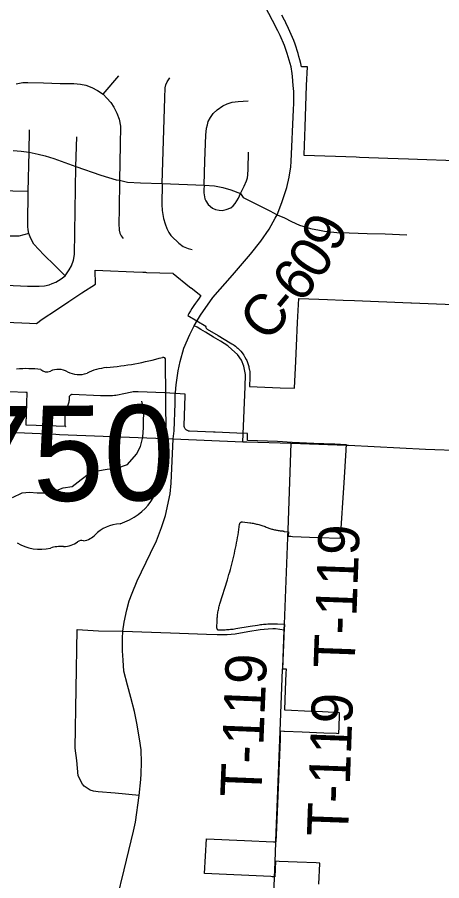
# Model space of a CAD drawing. Extents: x 114843 to 284848, y 317643 to 566895.
# Drawn here: x 179255 to 182355, y 455216 to 461526 of the extents above; entities that cross this region are included whole.
import ezdxf

# ---------------------------------------------------------------- set-up
doc = ezdxf.new("R2010")
doc.units = 0
for name, color, linetype in [('GM_X_Corporation', 7, 'Continuous'), ('GM_X_County_Road', 7, 'Continuous'), ('GM_X_County_Road_Text', 7, 'Continuous'), ('GM_X_Minor_River', 7, 'Continuous'), ('GM_X_State_Location', 7, 'Continuous'), ('GM_X_State_Route', 7, 'Continuous'), ('GM_X_State_Shield', 7, 'Continuous'), ('GM_X_Township_Road', 7, 'Continuous'), ('GM_X_Township_Road_Text', 7, 'Continuous')]:
    doc.layers.add(name, color=color, linetype=linetype)

msp = doc.modelspace()

# ---------------------------------------------------------------- linework, layer by layer
at = {"layer": 'GM_X_Corporation'}
for points in [[(183277.2, 460447), (182176.9, 460486.9), (182111.1, 460489.3), (181960.7, 460494.6), (181753.2, 460501.9), (181729.7, 460502.8), (181349.1, 460515.8), (181349.3, 460519.7), (181357, 460723.7), (181368.3, 461026.1), (181373.5, 461162.2), (181330.1, 461163.5), (181324.9, 461187.3), (181318.4, 461214.5), (181312.3, 461237.7), (181305.8, 461260.8), (181298.8, 461283.7), (181291.5, 461306.5), (181283.7, 461329.2), (181274, 461355.4), (181265.3, 461377.7), (181256.2, 461399.9), (181246.6, 461421.8), (181236.6, 461443.6), (181226.2, 461465.2), (181217.1, 461483.4), (181215.5, 461486.6), (181206.2, 461504.3), (181187.2, 461539.7)], [(179173, 459297.2), (179344.4, 459290.6), (179394.9, 459288.1), (179437.9, 459320.1), (179541.4, 459388.2), (179632.4, 459448), (179727.7, 459510.7), (179826.8, 459574.7), (179824.9, 459678.4), (179880.1, 459675.8), (180107, 459665.3), (180173.3, 459662.2), (180191.9, 459661.6), (180199.1, 459661.3), (180297, 459658.1), (180390.5, 459654.9), (180392.8, 459653.1), (180513.8, 459556), (180522.3, 459549.3), (180524.7, 459547.5), (180596.3, 459491.2), (180583.9, 459473.1), (180570.5, 459455.1), (180557.5, 459436.9), (180544.9, 459418.5), (180530.9, 459397.3), (180520.6, 459381), (180508.1, 459360.8), (180499.6, 459346.2), (180631.3, 459268.2), (180631, 459266.3), (180630.9, 459265.7), (180631.1, 459261.2), (180632, 459257.8), (180633.4, 459254.5), (180634.8, 459252.4), (180636.7, 459250.1), (180638.9, 459248.1), (180641, 459246.8), (180722.3, 459198.8), (180809.7, 459147.3), (180822.4, 459139.7), (180830.9, 459134.2), (180839.6, 459128.1), (180848, 459121.7), (180858.1, 459113.4), (180865.5, 459106.7), (180867.6, 459104.8), (180869, 459105), (180878.2, 459095.7), (180886.9, 459085.9), (180896.4, 459074.2), (180902.3, 459066.1), (180909.1, 459056.2), (180917.5, 459042.5), (180926.3, 459025.7), (180930.5, 459016.6), (180935.9, 459003.7), (180941.1, 458988.6), (180943.4, 458981.2), (180945.6, 458972.6), (180947.2, 458966.7), (180949.6, 458955), (180950.8, 458948.1), (180952.7, 458934.3), (180953.3, 458927.4), (180953.9, 458919.5), (180954.2, 458912.7), (180954.2, 458911.5), (180954.1, 458893.6), (180951, 458830), (180950.8, 458826.2), (181173.8, 458817.7), (181280.4, 458813.9), (181289.5, 459012.1), (181294.7, 459124.7), (181302.5, 459295.5), (181310.5, 459471.5), (181456.5, 459465.6), (181520.1, 459463), (181636, 459458.4), (181717.4, 459455.2), (182129.2, 459438.8), (182133.7, 459438.6), (182561.7, 459421.4)], [(181458.4, 455190.9), (181464.3, 455340.6), (181464.4, 455344.1), (181438.1, 455345.2), (181300.2, 455350.8), (181166.9, 455356.3), (181140.1, 455357.4), (181136.9, 455244.3), (181116.9, 455245.1), (181106, 455245.6), (180623.2, 455267.3), (180636.5, 455521.5), (180915, 455509), (181127, 455499.5), (181134.1, 455499.2), (181145.7, 455498.7), (181149.9, 455602.1), (181176.4, 456253.4), (181177.8, 456310.7), (181202.7, 456309.7), (181206.2, 456309.5), (181336.2, 456303.9), (181492.7, 456297), (181585.8, 456293), (181602.7, 456292.3), (181604.7, 456342.8), (181607.7, 456422.8), (181608.6, 456443.7), (181483.3, 456449.5), (181402.4, 456453.2), (181208.5, 456462.1), (181214.4, 456611.7), (181219.2, 456733.5), (181220.2, 456760.6), (181213.9, 456760.8), (181195.1, 456761.6), (181204.3, 457003.2), (181204.8, 457016.4), (181207.8, 457088.7), (181156.2, 457091.2), (181154.4, 457090.9), (181152.5, 457090.7), (181149.4, 457090.6), (181141.4, 457090.8), (181133.4, 457090.9), (181125.3, 457090.9), (181115, 457090.8), (181104.7, 457090.6), (181094.4, 457090.2), (181083.7, 457089.6), (181073.1, 457088.9), (181062.6, 457088), (181052.1, 457087), (181041.6, 457085.9), (181031.1, 457084.5), (181020.7, 457083.1), (181010.3, 457081.4), (180955, 457072.4), (180850.4, 457055.4), (180840.8, 457053.9), (180831.3, 457052.6), (180821.7, 457051.4), (180812.1, 457050.3), (180802.5, 457049.4), (180792.8, 457048.6), (180783.2, 457048), (180773.5, 457047.5), (180763.9, 457047.1), (180754.2, 457046.9), (180744.5, 457046.9), (180734.9, 457046.9), (180733.3, 457047), (180728, 457047.1), (180723.9, 457047.2), (180720.1, 457047.3), (180718.8, 457049.1), (180717.5, 457051), (180716.4, 457052.9), (180715.4, 457054.9), (180714.6, 457057), (180713.9, 457059.1), (180713.3, 457061.3), (180712.9, 457063.5), (180712.4, 457067.9), (180712.4, 457070.2), (180713.7, 457110.2), (180714.1, 457118.9), (180714.6, 457127.5), (180715.2, 457136.2), (180716.1, 457144.8), (180717, 457153.4), (180718.2, 457162), (180719.4, 457170.6), (180720.9, 457179.2), (180722.4, 457187.7), (180724.2, 457196.2), (180726.1, 457204.7), (180728.1, 457213.1), (180730.3, 457221.5), (180732.6, 457229.9), (180735.1, 457238.2), (180789.6, 457414.9), (180795.4, 457433.9), (180801, 457452.9), (180806.5, 457471.9), (180811.8, 457491), (180817, 457510.2), (180822, 457529.4), (180826.8, 457548.6), (180831.6, 457567.8), (180836.1, 457587.1), (180840.5, 457606.5), (180844.8, 457625.8), (180848.9, 457645.2), (180852.8, 457664.7), (180856.6, 457684.1), (180860.3, 457703.6), (180863.8, 457723.1), (180867.1, 457742.7), (180870.3, 457762.2), (180873.3, 457781.8), (180876.2, 457801.5), (180878.9, 457821.1), (180879.2, 457822.8), (180879.6, 457824.4), (180880.2, 457826), (180880.9, 457827.5), (180881.8, 457829), (180882.7, 457830.4), (180883.8, 457831.7), (180885, 457832.9), (180886.3, 457834), (180887.7, 457834.9), (180889.2, 457835.8), (180890.7, 457836.5), (180892.3, 457837.1), (180893.9, 457837.5), (180895.6, 457837.8), (180897.3, 457838), (180899, 457838), (180900.6, 457837.8), (180952.7, 457831.3), (180961.1, 457830.2), (180969.4, 457828.9), (180977.7, 457827.5), (180986, 457825.9), (180994.2, 457824.2), (181002.2, 457822.4), (181010.1, 457820.5), (181018, 457818.5), (181025.9, 457816.3), (181033.7, 457813.9), (181041.5, 457811.5), (181049.3, 457808.9), (181057, 457806.2), (181064.6, 457803.3), (181072.2, 457800.3), (181079.8, 457797.2), (181086.3, 457794.6), (181092.9, 457792.1), (181099.5, 457789.7), (181106.1, 457787.5), (181112.9, 457785.4), (181119.6, 457783.5), (181126.4, 457781.7), (181133.3, 457780.1), (181140.1, 457778.7), (181147, 457777.3), (181154, 457776.2), (181160.9, 457775.2), (181167.9, 457774.3), (181174.9, 457773.6), (181181.9, 457773.1), (181188.9, 457772.7), (181191.1, 457772.6), (181193.3, 457772.2), (181195.5, 457771.8), (181197.6, 457771.2), (181199.7, 457770.5), (181201.8, 457769.6), (181203.8, 457768.6), (181205.7, 457767.5), (181235.8, 457765.8), (181234.5, 457733.4), (181252.3, 457732.8), (181264.4, 457732.3), (181451.9, 457724.5), (181614.7, 457717.8), (181641.6, 458123.8), (181657.3, 458361.9), (181658, 458371.8), (181659.7, 458398.4), (181659.9, 458401.8), (181575.1, 458404.9), (181492.9, 458408), (181473.2, 458408.7), (181263.3, 458418.7), (181156.2, 458424.8), (180935.4, 458433.5), (180935.5, 458437.3), (180936.5, 458463.3), (180937.2, 458481), (180937.4, 458484.1), (180937.2, 458484.1), (180858.6, 458487.3), (180699.8, 458493.6), (180688.8, 458494.1), (180513.5, 458501.2), (180510.5, 458501.4), (180506.5, 458502), (180502.6, 458503), (180498.8, 458504.5), (180493.6, 458507.2), (180491.8, 458508.3), (180489.4, 458510.1), (180487.2, 458512.1), (180484.4, 458514.9), (180481.4, 458518.9), (180478.8, 458523.2), (180476.5, 458528.6), (180475.1, 458534.4), (180474.7, 458537.3), (180474.7, 458542), (180481.1, 458758.8), (180481.7, 458771.1), (180331.8, 458780.7), (180137, 458788.8), (180124.8, 458789), (180116.7, 458788.8), (180108.6, 458788.3), (180100.5, 458787.5), (180092.5, 458786.4), (180080.1, 458784.2), (180045.1, 458777), (179974.6, 458762.4), (179965.3, 458760.9), (179951.3, 458759.1), (179937.1, 458758.1), (179923, 458757.9), (179913.5, 458758.1), (179863.4, 458760.2), (179657.2, 458768.9), (179653.5, 458768.5), (179651, 458768), (179648.6, 458767.2), (179645.3, 458765.5), (179643.2, 458764.1), (179641.3, 458762.5), (179638.8, 458759.8), (179636.7, 458756.6), (179635.2, 458753.2), (179634.4, 458750.8), (179633.8, 458747.1), (179633.5, 458734.2), (179633, 458727.3), (179632.1, 458720.3), (179630.7, 458713.4), (179628.8, 458706.6), (179607.1, 458638), (179605, 458629.6), (179603.9, 458622.8), (179603.1, 458612.5), (179602.1, 458577.6), (179601.4, 458551.5), (179601.5, 458549.4), (179602, 458546.3), (179602.6, 458544.3), (179603.4, 458542.3), (179604.4, 458540.4), (179605.6, 458538.7), (179607, 458537.1), (179608.5, 458535.6), (179610.8, 458533.8), (179540.1, 458536.4), (179320.2, 458544.4), (179320.4, 458549.4), (179326.6, 458782.8), (179316.6, 458783.3), (179076.5, 458793.4)]]:
    msp.add_lwpolyline(points, dxfattribs=at)
at = {"layer": 'GM_X_County_Road'}
msp.add_line((180409.7, 458782.3), (180416.6, 458838.8), dxfattribs=at)
for points in [[(181152.7, 460082.2), (181188.2, 460171.5), (181223.3, 460281.4), (181240.1, 460356.5), (181251.7, 460432.5), (181255.5, 460470.8), (181271.2, 460852.7), (181273.8, 460896.4), (181274.9, 460940.1), (181274.5, 460983.9), (181272, 461005.8), (181270.8, 461027.7), (181265, 461093.1), (181262.3, 461114.8), (181254.7, 461162.9), (181226.3, 461260.3), (181205.6, 461318.7), (181174.5, 461392.4), (181158, 461426.6), (181118.6, 461500.9), (180932.9, 461857.6)], [(180571.5, 459312.2), (180592.8, 459348.8), (180684, 459478.1), (180827.3, 459641.5), (180957.4, 459794.5), (181033.3, 459889.6), (181093.5, 459976.6), (181138.3, 460057.2), (181152.7, 460082.2)], [(180416.6, 458838.8), (180429, 458940.7), (180443.9, 459009.2), (180471.9, 459108.6), (180515.4, 459207.4), (180548, 459271.4), (180571.5, 459312.2)], [(180394.5, 458444.2), (180400.5, 458504.4), (180409, 458703.6), (180409, 458776.6), (180409.7, 458782.3)], [(180027.3, 456827.8), (180023.6, 456896.4), (180023.6, 456986.6), (180026.8, 457038.6), (180035.7, 457104.6), (180054.4, 457194.6), (180073.2, 457260.4), (180093.5, 457318.2), (180130.9, 457407.1), (180228.8, 457609.3), (180272.7, 457700.1), (180309.1, 457795.9), (180337.6, 457883.9), (180370.6, 458041.8), (180379.3, 458120.7), (180394.5, 458444.2)], [(180159.4, 455997), (180162.2, 456078.8), (180159.9, 456170.9), (180147.3, 456252.6), (180127.8, 456366.6), (180110.1, 456451.7), (180083.8, 456555.5), (180059.3, 456645.6), (180033.9, 456747.7), (180027.3, 456827.8)], [(180103.4, 455578.7), (180119.1, 455644.3), (180146.1, 455839.1), (180158, 455956.1), (180159.4, 455997)], [(179954.8, 454917.1), (179955.9, 454927.6), (179984.8, 455086.5), (180035.6, 455295.8), (180103.4, 455578.7)]]:
    msp.add_lwpolyline(points, dxfattribs=at)
at = {"layer": 'GM_X_Minor_River'}
msp.add_lwpolyline([(179220.1, 458014.9), (179291.7, 458051.4), (179345.7, 458055.8), (179399.7, 458050.2), (179459.6, 458050.6), (179521.5, 458059), (179589.2, 458087.5), (179655.1, 458096), (179720.7, 458148.5), (179782.3, 458193), (179840.1, 458211.4), (179911.9, 458223.9), (179981.8, 458230.4), (180059.5, 458257), (180124.9, 458333.6), (180154.5, 458387.9), (180171.9, 458456.1), (180177.4, 458528.2), (180176.9, 458590.3), (180182.5, 458642.5), (180163.9, 458720.5)], dxfattribs=at)
at = {"layer": 'GM_X_State_Route'}
for p, q in [((179563.2, 458477.3), (180394.5, 458444.2)), ((180394.5, 458444.2), (180903.5, 458423.9))]:
    msp.add_line(p, q, dxfattribs=at)
for points in [[(176320.8, 458563.2), (176398, 458584.8), (176504.7, 458591.2), (176681.9, 458584), (176895.6, 458574.3), (178188.7, 458533.3), (178323.9, 458526), (178788.3, 458509.8), (179537.2, 458478.3), (179563.2, 458477.3)], [(180903.5, 458423.9), (180931.6, 458423.3), (181256, 458412.2), (181657.4, 458398.6), (181672.9, 458397.8)], [(181672.9, 458397.8), (182236.1, 458368.5), (183336.9, 458331.2), (183639, 458318.8), (183659.8, 458317.9), (184182.5, 458293), (184591.2, 458285.5), (184677.6, 458283.9), (184940.7, 458269.6)]]:
    msp.add_lwpolyline(points, dxfattribs=at)
at = {"layer": 'GM_X_State_Shield'}
for p, q in [((180342.3, 458470.1), (180338.3, 459022.8)), ((180342.1, 458470.2), (180342.3, 458470.1))]:
    msp.add_line(p, q, dxfattribs=at)
for centre, major_axis, ratio, start_param, end_param in [((179708.2, 460432.7), (1845.4, 13.3), 0.800001, 4.814396, 5.04237), ((180319, 459025), (19.4, 0.1), 0.8, 6.141152, 7.989035), ((179315.6, 458396), (702, 5.1), 0.8, 1.404758, 1.657858), ((179470.7, 458979.9), (56.4, 0.4), 0.8, 3.836095, 5.185415), ((179554.4, 458858.4), (117.3, 0.8), 0.8, 0.950623, 2.079405), ((179704.6, 459027), (141.1, 1), 0.8, 4.081561, 5.145723), ((179956.3, 458671.1), (371.3, 2.7), 0.8, 1.699011, 2.107814), ((180338.1, 458429.5), (30, 0.2), 0.8, 1.883978, 3.671073), ((180321.6, 458467.8), (20.7, 0.1), 0.8, 5.05454, 6.418171), ((180147.9, 458358.2), (180, 1.3), 0.8, 5.934695, 6.695948), ((180413.4, 458239.3), (130.9, 0.9), 0.8, 2.387724, 3.262537), ((179828, 458164.7), (461.6, 3.3), 0.8, 5.101753, 6.440018), ((180026.5, 457622.9), (252.8, 1.8), 0.8, 1.647645, 2.488433), ((179704.8, 457814.8), (149.1, 1.1), 0.8, 4.937069, 5.64225), ((179421.8, 457849), (264.6, 1.9), 0.8, 4.026481, 4.996735), ((179594.5, 457771.1), (141, 1), 0.8, 4.691044, 5.507374), ((179722.8, 457669.7), (39.7, 0.3), 0.8, 1.147584, 2.315152), ((179577.3, 457484.7), (217.4, 1.6), 0.8, 1.495662, 1.94098)]:
    msp.add_ellipse(centre, major_axis=major_axis, ratio=ratio, start_param=start_param, end_param=end_param, dxfattribs=at)
at = {"layer": 'GM_X_Township_Road'}
for p, q in [((179881.4, 460963.6), (179997.3, 461097.6)), ((179342.1, 460540.6), (179343.7, 460702)), ((179683.5, 460435.4), (179689.1, 460652.2)), ((179334, 460251.8), (179016.4, 460258.2)), ((181233.7, 457777.8), (181256, 458412.2)), ((181205.6, 457091.5), (181231.8, 457724.9)), ((181143.7, 455506), (181172.9, 456244.2)), ((181134.5, 455240.6), (181136, 455294.7))]:
    msp.add_line(p, q, dxfattribs=at)
for points in [[(180313.6, 460310.2), (180333, 460936.6), (180335.4, 461010.1), (180340.8, 461030.8), (180349.3, 461053.9), (180368.2, 461083.5)], [(179246.3, 461039.3), (179294.9, 461047.7), (179333.1, 461048.7), (179445.8, 461046.6), (179568.1, 461042.3), (179667.7, 461041.3), (179717.1, 461037.1), (179755.6, 461028.2), (179799.6, 461011.2), (179841.8, 460989.5), (179881.4, 460963.6), (179909.8, 460935.2), (179938.4, 460902.5), (179961.5, 460868.8), (179982, 460824.2), (180000.5, 460780.5), (180008.3, 460729.3), (180006.5, 460593.1), (180002.5, 460333.9)], [(180619.2, 460299.1), (180625.8, 460475.4), (180632.9, 460664.3), (180636.8, 460714.5), (180643.1, 460739.1), (180649.3, 460762.7), (180666.1, 460792.6), (180686.2, 460821.6), (180714.8, 460848.5), (180757.3, 460878.7), (180787.1, 460892.7), (180824.3, 460904.8), (180868, 460910.4), (180941.7, 460914.1)], [(179224.8, 460551), (179284.7, 460546.2), (179342.1, 460540.6), (179407.1, 460524.8), (179459.9, 460513.4), (179521.2, 460492.8), (179683.5, 460435.4), (179865.1, 460372.1), (179976.7, 460337.8), (180002.5, 460333.9), (180060.3, 460321.6), (180156, 460314.9), (180313.6, 460310.2), (180619.2, 460299.1), (180694.3, 460292.8), (180755.1, 460282.1), (180814.3, 460264.1), (180884.3, 460236.5), (180905.4, 460208.4), (181099.1, 460110.8), (181152.7, 460082.2), (181206.5, 460060.8), (181257.5, 460033.7), (181316.6, 460006.4), (181397.4, 459982.2), (181462.5, 459968.5), (181499.3, 459962.1), (181589.6, 459952.9), (181678.3, 459949.5), (181809.1, 459945.3), (181942.8, 459942.4), (182099.7, 459934.6)], [(179606, 459636.8), (179529, 459712.1), (179450.4, 459789.5), (179376.2, 459867.8), (179354.2, 459908.8), (179340.7, 459945.2), (179335.1, 459972.3), (179332.6, 459995.5), (179332.5, 460015.7), (179334, 460251.8), (179342.1, 460540.6)], [(180884.3, 460236.5), (180913, 460292), (180929.8, 460330.6), (180935.9, 460351.1), (180939.1, 460374.4), (180941, 460414.6), (180944.7, 460539.4)], [(178551.1, 459620.6), (178636.9, 459617.5), (178671.8, 459615.4), (178709, 459611), (178775.5, 459575.5), (178810.7, 459573.5), (178946.2, 459575.4), (179067.3, 459571.6), (179329.6, 459561.1), (179415.7, 459559.9), (179452.9, 459563.3), (179487.8, 459571.3), (179511, 459579.6), (179535.7, 459590.3), (179575.1, 459613.3), (179606, 459636.8), (179634, 459679.5), (179650.4, 459709.1), (179666.1, 459750.3), (179673.1, 459792.8), (179683.5, 460435.4)], [(180002.5, 460333.9), (179999.1, 460121), (179995.8, 460017.9), (179999.4, 459970.5), (180005.3, 459946.9), (180013.6, 459928.1), (180027.6, 459909.4)], [(180313.6, 460310.2), (180311.3, 460157.6), (180313.9, 460113), (180323, 460054.6), (180334.7, 460017), (180347.5, 459981.7), (180363.1, 459952.4), (180375.5, 459931), (180380.4, 459925.5), (180434.2, 459873.7), (180467.5, 459849.4), (180503.1, 459835.4), (180532.9, 459828.6)], [(180619.2, 460299.1), (180617.3, 460263.9), (180616.8, 460242.9), (180622.1, 460213.6), (180626, 460197.7), (180632.5, 460184.4), (180649.2, 460158.4), (180681.3, 460131.2), (180702.4, 460121.8), (180730.4, 460115), (180752.1, 460114.6), (180781.3, 460121.1), (180813.7, 460132.2), (180832.8, 460147.6), (180847.3, 460165.6), (180869.9, 460202.6), (180884.3, 460236.5)], [(179340.7, 459945.2), (179265.7, 459925.8), (179228, 459925), (179180.6, 459925.2), (179120.2, 459925.8), (179010.8, 459927.7)], [(180595.4, 459244.5), (180569.4, 459260.4), (180548, 459271.4)], [(180821.2, 459098.6), (180792.3, 459124.1), (180739, 459157.4), (180687.9, 459187.2), (180630.1, 459223.3), (180595.4, 459244.5)], [(180903.5, 458423.9), (180918.4, 458824.2), (180921.5, 458914.1), (180909.9, 458976.9), (180891.5, 459019.9), (180862.5, 459062.1), (180821.2, 459098.6)], [(181231.8, 457724.9), (181232, 457730.2), (181233.7, 457777.8)], [(180146.1, 455839.1), (179969, 455854.3), (179845.4, 455865.7), (179810.8, 455870.4), (179786.9, 455878.4), (179744, 455905.5), (179731.4, 455920.8), (179700.4, 455981.1), (179689.4, 456093.6), (179678.7, 456183.4), (179693.8, 457052.4)], [(179693.8, 457052.4), (179848.2, 457042.8), (180026.8, 457038.6), (180374.1, 457026.1), (180637.9, 457016.6), (180714.5, 457013.8), (180788.4, 457014.6), (180846, 457020.5), (180939.4, 457035.7), (181029.2, 457050.3), (181087.5, 457056.5), (181122.2, 457057.7), (181140.6, 457057.7), (181203.9, 457049.3)], [(181193.3, 456774.2), (181203.9, 457049.3), (181205.6, 457091.5)], [(181172.9, 456244.2), (181175.4, 456307.5), (181192.6, 456758.4), (181193.3, 456774.2)], [(181136, 455294.7), (181137.7, 455354.2), (181143.3, 455495.5), (181143.7, 455506)], [(181104.4, 454501.5), (181123.3, 454951.4), (181134.5, 455240.6)]]:
    msp.add_lwpolyline(points, dxfattribs=at)

# ---------------------------------------------------------------- texts
at = {"layer": 'GM_X_County_Road_Text'}
for s, rotation, p in [('9', 65.85906, (181589.8, 459796.6)), ('0', 56.30206, (181460.9, 459595.1)), ('6', 50.39936, (181323, 459425.6)), ('C', 49.81791, (181082.5, 459140.6)), ('-', 49.92176, (181241.9, 459329.3))]:
    msp.add_text(s, height=300, rotation=rotation, dxfattribs=at).set_placement(p)
at = {"layer": 'GM_X_State_Location'}
for s in ['r', 's']:
    msp.add_text(s, height=1, rotation=0.41301, dxfattribs=at).set_placement((179453.3, 458373.5))
at = {"layer": 'GM_X_State_Shield'}
msp.add_text('750', height=696.11, rotation=0.41301, dxfattribs=at).set_placement((178853.4, 457985.6))
at = {"layer": 'GM_X_Township_Road_Text'}
for rotation, p in [(87.88673, (181717.8, 456765.7)), (87.67738, (181036.5, 455821.8)), (87.89145, (181669.5, 455534.8))]:
    msp.add_text('T-119', height=300, rotation=rotation, dxfattribs=at).set_placement(p)

doc.saveas('drawing.dxf')
